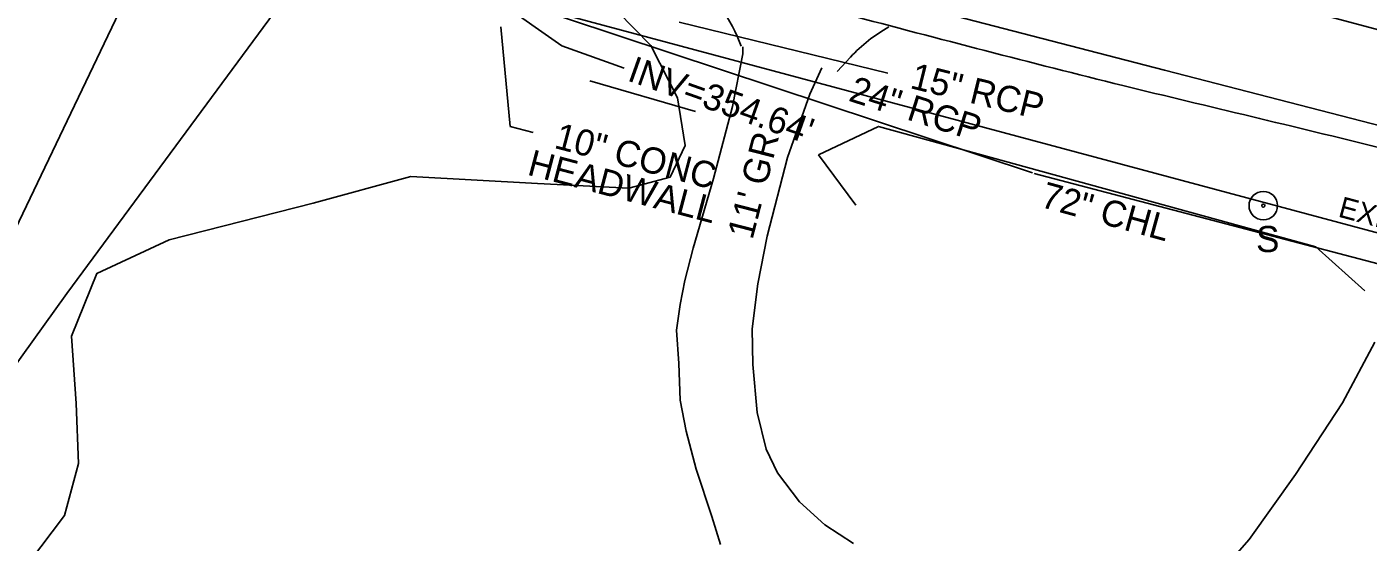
# Model space of a CAD drawing. Extents: x 2089016 to 2094354, y 862840 to 864725.
# Drawn here: x 2092264.9 to 2092469.8, y 863639.3 to 863718.1 of the extents above; entities that cross this region are included whole.
import ezdxf

# ---------------------------------------------------------------- set-up
doc = ezdxf.new("R2010")
doc.units = 0
for name, color, linetype in [('Exist Horizontal Alignment', 7, 'Continuous'), ('Exist Other Culture Fence Line', 7, 'Continuous'), ('Exist Other Culture Fence Line Text', 7, 'Continuous'), ('Exist Other Culture Gate', 7, 'Continuous'), ('Exist Other Culture Sign Text', 7, 'Continuous'), ('Exist Right of Way Line', 7, 'Continuous'), ('Exist Right of Way Line Text', 7, 'Continuous'), ('Exist Roads EOP', 7, 'Continuous'), ('Exist Roads EOP Other', 7, 'Continuous'), ('Exist Roads Soil', 7, 'Continuous'), ('Exist Roads Soil Text', 7, 'Continuous'), ('Exist Structure Minor Head and End Wall Leader', 7, 'Continuous'), ('Exist Structure Minor Head and End Wall Text', 7, 'Continuous'), ('Exist Structure Minor Pipes RCP 15 Inch', 7, 'Continuous'), ('Exist Structure Minor Pipes RCP 15 Inch Text', 7, 'Continuous'), ('Exist Structure Minor Pipes RCP 24 Inch', 7, 'Continuous'), ('Exist Structure Minor Pipes RCP 24 Inch Invert', 7, 'Continuous'), ('Exist Structure Minor Pipes RCP 24 Inch Leader', 7, 'Continuous'), ('Exist Structure Minor Pipes RCP 24 Inch Text', 7, 'Continuous'), ('Exist Utilities Gas UG Line SUE LOS C', 7, 'Continuous'), ('Exist Vegetation Woods Line', 7, 'Continuous'), ('Prop Conc Driveway', 7, 'Continuous'), ('R5707_NCDOT_FS_170814 - Exist Utilities Water UG Line SUE LOS B', 7, 'Continuous')]:
    doc.layers.add(name, color=color, linetype=linetype)

msp = doc.modelspace()

# ---------------------------------------------------------------- linework, layer by layer
at = {"layer": 'Exist Horizontal Alignment'}
msp.add_line((2092034.83, 863834.84), (2092760.56, 863639.99), dxfattribs=at)
at = {"layer": 'Exist Other Culture Fence Line'}
msp.add_line((2092367.03, 863705.16), (2092350.86, 863709.83), dxfattribs=at)
msp.add_lwpolyline([(2092461.78, 863684.46), (2092394.97, 863702.89), (2092385.83, 863698.54)], dxfattribs=at)
at = {"layer": 'Exist Other Culture Gate'}
for p, q in [((2092385.83, 863698.54), (2092391.52, 863690.87)), ((2092461.78, 863684.46), (2092469.28, 863677.73))]:
    msp.add_line(p, q, dxfattribs=at)
at = {"layer": 'Exist Right of Way Line'}
for q in [(2092223.33, 863604.03), (2092505.38, 863677.44)]:
    msp.add_line((2092286.57, 863736.19), q, dxfattribs=at)
at = {"layer": 'Exist Roads EOP'}
for points in [[(2092351.39, 863867.42), (2092346.28, 863853.71), (2092340.44, 863838.83), (2092338.02, 863832.45), (2092326.59, 863809.54), (2092324.18, 863804.42), (2092322.34, 863798.11), (2092322.21, 863794.63), (2092323.26, 863788.18), (2092325.31, 863783.21), (2092329.49, 863777.7), (2092333.36, 863774.11), (2092338.14, 863771.94), (2092365.19, 863764.36), (2092404.76, 863753.49), (2092444.45, 863742.49), (2092470.82, 863735.23), (2092515.55, 863722.74), (2092529.36, 863718.89), (2092533.92, 863717.65), (2092575.11, 863706.35), (2092620.49, 863693.63), (2092661.52, 863682.27), (2092704.83, 863670.36)], [(2092733.96, 863624.56), (2092729.42, 863627.24), (2092710.26, 863638.22), (2092685.56, 863646.14), (2092644.34, 863656.7), (2092636.3, 863658.85), (2092633.44, 863659.08), (2092631.45, 863657.89), (2092628.59, 863656.45), (2092626.77, 863655.79), (2092624.31, 863656.27), (2092613.98, 863659.23), (2092588.53, 863665.82), (2092584.48, 863666.74), (2092582.65, 863668.4), (2092580.87, 863671.65), (2092573.74, 863674.74), (2092530.78, 863685.35), (2092492.66, 863694.32), (2092471.57, 863699.61), (2092432.29, 863709.14), (2092390.23, 863719.97)]]:
    msp.add_spline(points, degree=3, dxfattribs=at)
at = {"layer": 'Exist Roads EOP Other'}
for points in [[(2092744.83, 863669.14), (2092739.53, 863670.51), (2092698.61, 863681.9), (2092655.56, 863693.83), (2092614.88, 863705.04), (2092572.51, 863716.82), (2092534.25, 863727.26), (2092490.85, 863739.3), (2092453.11, 863749.73), (2092413.17, 863760.74), (2092373.71, 863771.76), (2092342.37, 863780.54), (2092336.27, 863784.25), (2092333.6, 863789.3), (2092333.19, 863795.1), (2092333.89, 863798.65), (2092336.05, 863803.25), (2092354.66, 863838.72)], [(2092743.53, 863664.36), (2092738.18, 863665.86), (2092697.44, 863677.09), (2092654.51, 863689.14), (2092613.57, 863700.33), (2092571.3, 863712.05), (2092533.04, 863722.78), (2092489.78, 863734.76), (2092451.86, 863745.14), (2092412.17, 863756.14), (2092372.39, 863767.04), (2092340.78, 863775.86), (2092336.36, 863777.72), (2092332.77, 863780.97)]]:
    msp.add_spline(points, degree=3, dxfattribs=at)
at = {"layer": 'Exist Roads Soil'}
msp.add_line((2092390.7, 863713.47), (2092388.68, 863711.27), dxfattribs=at)
for points in [[(2092374.26, 863715.03), (2092374.24, 863713.98), (2092372.66, 863705.93), (2092369.78, 863694.92), (2092366.65, 863684.26), (2092365.39, 863679.32), (2092364.69, 863675.65), (2092364.14, 863671.73), (2092364.5, 863666.64), (2092364.69, 863661.05), (2092365.59, 863656.28), (2092367.12, 863650.48), (2092369.53, 863643.23), (2092370.86, 863638.98)], [(2092386.32, 863711.82), (2092384.48, 863707.83), (2092381.05, 863698.15), (2092377.96, 863686.13), (2092376.54, 863678.83), (2092375.68, 863671.94), (2092375.8, 863666.48), (2092376.45, 863659.15), (2092377.79, 863653.57), (2092379.56, 863649.93), (2092382.9, 863645.52), (2092386.8, 863641.96), (2092391.16, 863639.15)], [(2092445.7, 863633), (2092451.61, 863639.75), (2092458.66, 863649.68), (2092465.82, 863660.65), (2092470.78, 863669.92)]]:
    msp.add_lwpolyline(points, dxfattribs=at)
for centre, major_axis, ratio, start_param, end_param in [((2092348.84, 863706.01), (-16.4, 21.93), 0.976021, 4.425673, 4.665935), ((2092407.65, 863697.8), (-15.97, -17.15), 0.985222, 4.396234, 4.715975)]:
    msp.add_ellipse(centre, major_axis=major_axis, ratio=ratio, start_param=start_param, end_param=end_param, dxfattribs=at)
at = {"layer": 'Exist Structure Minor Head and End Wall Leader'}
msp.add_lwpolyline([(2092337.28, 863718.08), (2092338.72, 863702.87), (2092342.22, 863701.95)], dxfattribs=at)
at = {"layer": 'Exist Structure Minor Pipes RCP 15 Inch'}
msp.add_line((2092364.54, 863718.84), (2092396.41, 863711.04), dxfattribs=at)
at = {"layer": 'Exist Structure Minor Pipes RCP 24 Inch'}
msp.add_line((2092704.78, 863620.47), (2092418.76, 863695.7), dxfattribs=at)
msp.add_lwpolyline([(2092339.33, 863722.01), (2092418.47, 863695.78)], dxfattribs=at)
at = {"layer": 'Exist Structure Minor Pipes RCP 24 Inch Leader'}
msp.add_lwpolyline([(2092337.11, 863721.88), (2092346.59, 863715.19), (2092356.12, 863711.81)], dxfattribs=at)
at = {"layer": 'Exist Utilities Gas UG Line SUE LOS C'}
msp.add_lwpolyline([(2092192.89, 863568.46), (2092271.02, 863677.34), (2092311.31, 863732.09), (2092322.2, 863771.05)], dxfattribs=at)
at = {"layer": 'Exist Vegetation Woods Line'}
msp.add_lwpolyline([(2092286.4, 863740.04), (2092333.2, 863724.86), (2092355.13, 863720.45), (2092360.18, 863715.24), (2092364.26, 863707.26), (2092365.43, 863699.95), (2092363.13, 863695.13), (2092356.82, 863693.46), (2092342.89, 863694.15), (2092323.53, 863695.25), (2092308.64, 863691.16), (2092286.62, 863685.52), (2092275.6, 863680.4), (2092271.73, 863670.84), (2092272.41, 863660.51), (2092272.76, 863651.37), (2092270.63, 863643.42), (2092265.16, 863636.12), (2092256.87, 863637.1), (2092250.52, 863635.01)], dxfattribs=at)
at = {"layer": 'Prop Conc Driveway'}
for radius in [2.18, 0.24]:
    msp.add_circle((2092453.75, 863690.77), radius, dxfattribs=at)
at = {"layer": 'R5707_NCDOT_FS_170814 - Exist Utilities Water UG Line SUE LOS B'}
msp.add_lwpolyline([(2092148.05, 863786.14), (2092203, 863772.13), (2092252.38, 863759.3), (2092290.53, 863749.54), (2092340.79, 863736.5), (2092388.1, 863724.64), (2092438.64, 863711.49), (2092487.77, 863698.79), (2092489.84, 863698), (2092492.87, 863697.04), (2092516.39, 863691.48), (2092553.58, 863682.15), (2092619.75, 863665.41), (2092671.68, 863651.84)], dxfattribs=at)

# ---------------------------------------------------------------- texts
at = {"layer": 'Exist Other Culture Fence Line Text'}
msp.add_text('72" CHL', height=4, rotation=344.5822, dxfattribs=at).set_placement((2092419.54, 863690.62))
at = {"layer": 'Exist Other Culture Sign Text'}
msp.add_text('S', height=4, dxfattribs=at).set_placement((2092452.64, 863683.67))
at = {"layer": 'Exist Right of Way Line Text'}
msp.add_text('EXISTING R/W', height=3.2, rotation=344.941, dxfattribs=at).set_placement((2092465.04, 863689.12))
at = {"layer": 'Exist Roads Soil Text'}
msp.add_text("11' GR", height=4, rotation=75.5866, dxfattribs=at).set_placement((2092375.72, 863685.45))
at = {"layer": 'Exist Structure Minor Head and End Wall Text'}
for s, p in [('10" CONC', (2092345.28, 863699.62)), ('HEADWALL', (2092341.17, 863695.53))]:
    msp.add_text(s, height=4, rotation=345.264, dxfattribs=at).set_placement(p)
at = {"layer": 'Exist Structure Minor Pipes RCP 15 Inch Text'}
msp.add_text('15" RCP', height=4, rotation=346.2547, dxfattribs=at).set_placement((2092399.63, 863708.76))
at = {"layer": 'Exist Structure Minor Pipes RCP 24 Inch Invert'}
msp.add_text("INV=354.64'", height=4, rotation=340.4691, dxfattribs=at).set_placement((2092356.44, 863709.94))
at = {"layer": 'Exist Structure Minor Pipes RCP 24 Inch Text'}
msp.add_text('24" RCP', height=4, rotation=342.21, dxfattribs=at).set_placement((2092390.24, 863706.84))

doc.saveas('drawing.dxf')
